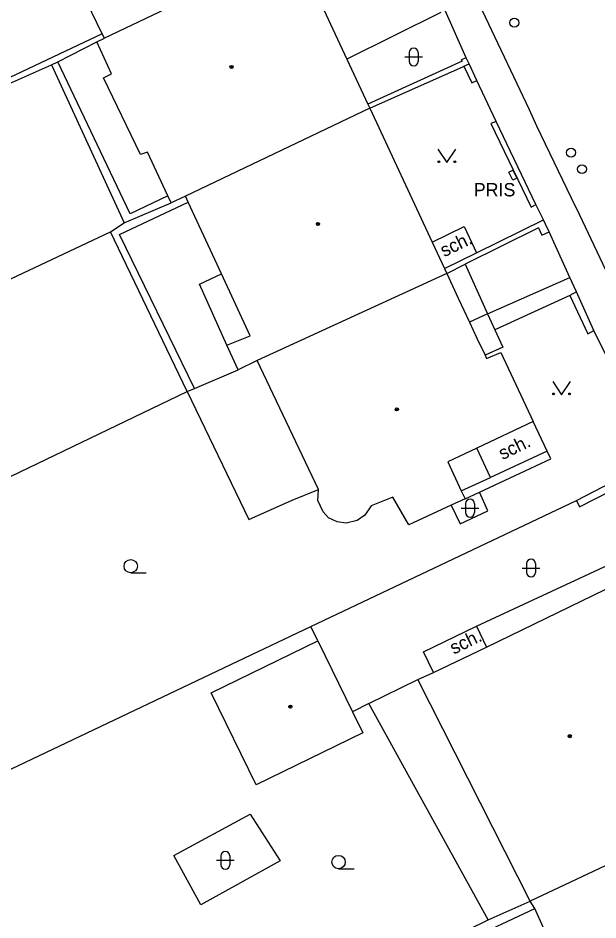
# Model space of a CAD drawing. Extents: x -600391 to -599491, y -1160176 to -1159402.
# Drawn here: x -600232.8 to -600200.2, y -1159785 to -1159734.3 of the extents above; entities that cross this region are included whole.
import ezdxf

# ---------------------------------------------------------------- set-up
doc = ezdxf.new("R2010")
doc.units = 0
for name, color, linetype in [('Level 10', 7, 'Continuous'), ('Level 11', 7, 'Continuous'), ('Level 24', 7, 'Continuous'), ('Level 28', 7, 'Continuous'), ('Level 36', 7, 'Continuous'), ('Level 39', 7, 'Continuous'), ('Level 41', 7, 'Continuous'), ('Level 42', 7, 'Continuous'), ('Level 5', 7, 'Continuous'), ('Level 51', 7, 'Continuous'), ('Level 7', 7, 'Continuous'), ('Level 8', 7, 'Continuous')]:
    doc.layers.add(name, color=color, linetype=linetype)

msp = doc.modelspace()

# ---------------------------------------------------------------- linework, layer by layer
at = {"layer": 'Level 10'}
msp.add_lwpolyline([(-600207.08, -1159733.09), (-600204.09, -1159739.42), (-600203.67, -1159740.35), (-600201.73, -1159744.4), (-600201.28, -1159745.31), (-600193.16, -1159762.47), (-600192.72, -1159763.39), (-600190.15, -1159768.81), (-600189.71, -1159769.71), (-600181.16, -1159787.79), (-600180.73, -1159788.7), (-600177.31, -1159795.87), (-600176.88, -1159796.81), (-600175.437, -1159799.852), (-600174.02, -1159802.84), (-600173.59, -1159803.76), (-600165.9, -1159820.02), (-600165.45, -1159820.96), (-600163.81, -1159824.53)], dxfattribs=at)
at = {"layer": 'Level 11'}
for points in [[(-600209.53, -1159746.88), (-600207.74, -1159746), (-600207.05, -1159747.48)], [(-600208.84, -1159748.36), (-600207.05, -1159747.48)], [(-600208.71, -1159748.64), (-600208.07, -1159750.03), (-600207.44, -1159751.38)], [(-600206.42, -1159750.91), (-600201.8, -1159748.87)], [(-600201.79, -1159749.88), (-600206.01, -1159751.82)], [(-600206.42, -1159750.91), (-600206.01, -1159751.82), (-600205.56, -1159752.8), (-600206.56, -1159753.25)], [(-600198.97, -1159754.86), (-600200.44, -1159751.85)], [(-600203.07, -1159758.64), (-600203.85, -1159756.98)], [(-600206.25, -1159760.12), (-600207.02, -1159758.47)], [(-600206.88, -1159760.94), (-600202.87, -1159759.08), (-600203.07, -1159758.64)], [(-600203.07, -1159758.64), (-600206.25, -1159760.12)], [(-600207.9, -1159760.88), (-600206.25, -1159760.12)], [(-600208.46, -1159761.67), (-600207.97, -1159762.72), (-600206.4, -1159761.99), (-600206.88, -1159760.94)], [(-600207.68, -1159761.33), (-600206.88, -1159760.94)], [(-600207.05, -1159768.49), (-600195.1, -1159762.94)], [(-600215.97, -1159769.31), (-600216.36, -1159768.51)], [(-600209.46, -1159771.09), (-600210.02, -1159769.92), (-600207.05, -1159768.49), (-600206.49, -1159769.66)], [(-600213.09, -1159772.84), (-600214.02, -1159773.3)]]:
    msp.add_lwpolyline(points, dxfattribs=at)
at = {"layer": 'Level 24'}
msp.add_lwpolyline([(-600205.22, -1159742.95), (-600205, -1159742.84), (-600204.78, -1159743.28), (-600205, -1159743.39), (-600205.22, -1159742.95)], dxfattribs=at)
at = {"layer": 'Level 28'}
for centre in [(-600204.92, -1159734.54), (-600201.73, -1159741.85), (-600201.11, -1159742.78)]:
    msp.add_circle(centre, 0.25, dxfattribs=at)
at = {"layer": 'Level 36'}
for p, q in [((-600211.076, -1159736.466), (-600210.076, -1159736.466)), ((-600210.826, -1159736.216), (-600210.826, -1159736.716)), ((-600210.326, -1159736.216), (-600210.326, -1159736.716)), ((-600207.906, -1159761.846), (-600206.906, -1159761.846)), ((-600207.656, -1159761.596), (-600207.656, -1159762.096)), ((-600207.156, -1159761.596), (-600207.156, -1159762.096)), ((-600204.476, -1159765.216), (-600203.476, -1159765.216)), ((-600204.226, -1159764.966), (-600204.226, -1159765.466)), ((-600203.726, -1159764.966), (-600203.726, -1159765.466)), ((-600226.49, -1159765.485), (-600225.615, -1159765.485)), ((-600221.416, -1159781.406), (-600221.416, -1159781.906)), ((-600220.916, -1159781.406), (-600220.916, -1159781.906)), ((-600221.666, -1159781.656), (-600220.666, -1159781.656)), ((-600214.8, -1159782.125), (-600213.925, -1159782.125))]:
    msp.add_line(p, q, dxfattribs=at)
for points in [[(-600209.21, -1159741.66), (-600208.71, -1159742.41), (-600208.21, -1159741.66)], [(-600202.76, -1159754.72), (-600202.26, -1159755.47), (-600201.76, -1159754.72)]]:
    msp.add_lwpolyline(points, dxfattribs=at)
for centre, radius in [((-600209.16, -1159742.36), 0.05), ((-600208.261, -1159742.36), 0.05), ((-600202.71, -1159755.42), 0.05), ((-600201.811, -1159755.42), 0.05), ((-600226.49, -1159765.11), 0.375), ((-600214.8, -1159781.75), 0.375)]:
    msp.add_circle(centre, radius, dxfattribs=at)
for centre, start, end in [((-600210.576, -1159736.216), 0, 180), ((-600210.576, -1159736.716), 180, 0), ((-600207.406, -1159761.596), 0, 180), ((-600207.406, -1159762.096), 180, 0), ((-600203.976, -1159764.966), 0, 180), ((-600203.976, -1159765.466), 180, 0), ((-600221.166, -1159781.406), 0, 180), ((-600221.166, -1159781.906), 180, 0)]:
    msp.add_arc(centre, 0.25, start, end, dxfattribs=at)
at = {"layer": 'Level 39'}
for centre, radius in [((-600220.82, -1159737.03), 0.09), ((-600220.82, -1159737.03), 0.0398), ((-600215.96, -1159745.86), 0.09), ((-600215.96, -1159745.86), 0.0398), ((-600211.52, -1159756.29), 0.09), ((-600211.52, -1159756.29), 0.0398), ((-600217.51, -1159773.01), 0.09), ((-600217.51, -1159773.01), 0.0398), ((-600201.8, -1159774.67), 0.09), ((-600201.8, -1159774.67), 0.0398)]:
    msp.add_circle(centre, radius, dxfattribs=at)
at = {"layer": 'Level 5'}
for points in [[(-600217.25, -1159730.3), (-600227.97, -1159735.41)], [(-600216.28, -1159732.39), (-600214.33, -1159736.59)], [(-600228.09, -1159735.17), (-600229.25, -1159732.75)], [(-600228.4, -1159735.61), (-600227.97, -1159735.41)], [(-600227.97, -1159735.41), (-600228.09, -1159735.17)], [(-600227.57, -1159737.41), (-600228.4, -1159735.61)], [(-600214.33, -1159736.59), (-600213.15, -1159739.12)], [(-600228.02, -1159737.65), (-600227.57, -1159737.41)], [(-600225.93, -1159741.95), (-600228.02, -1159737.65)], [(-600213.05, -1159739.35), (-600223.41, -1159744.3)], [(-600213.15, -1159739.12), (-600213.05, -1159739.35)], [(-600213.05, -1159739.35), (-600209.53, -1159746.88)], [(-600225.54, -1159741.82), (-600225.93, -1159741.95)], [(-600224.41, -1159744.28), (-600225.54, -1159741.82)], [(-600224.22, -1159744.68), (-600224.41, -1159744.28)], [(-600223.41, -1159744.3), (-600224.22, -1159744.68)], [(-600223.26, -1159744.63), (-600223.41, -1159744.3)], [(-600221.39, -1159748.67), (-600223.26, -1159744.63)], [(-600209.53, -1159746.88), (-600208.84, -1159748.36)], [(-600208.71, -1159748.64), (-600207.69, -1159748.12)], [(-600207.69, -1159748.12), (-600206.42, -1159750.91)], [(-600219.78, -1159752.16), (-600221.39, -1159748.67)], [(-600208.71, -1159748.64), (-600219.38, -1159753.55)], [(-600208.84, -1159748.36), (-600208.71, -1159748.64)], [(-600206.42, -1159750.91), (-600207.44, -1159751.38)], [(-600207.44, -1159751.38), (-600207.02, -1159752.28), (-600206.56, -1159753.25), (-600206.48, -1159753.43)], [(-600221.08, -1159752.68), (-600219.78, -1159752.16)], [(-600220.45, -1159754.06), (-600221.08, -1159752.68)], [(-600206.48, -1159753.43), (-600205.68, -1159753.09)], [(-600205.68, -1159753.09), (-600203.85, -1159756.98)], [(-600219.38, -1159753.55), (-600220.45, -1159754.06)], [(-600215.93, -1159760.79), (-600219.38, -1159753.55)], [(-600203.85, -1159756.98), (-600207.02, -1159758.47)], [(-600207.02, -1159758.47), (-600208.66, -1159759.25)], [(-600208.66, -1159759.25), (-600207.9, -1159760.88)], [(-600215.97, -1159761.42), (-600215.93, -1159760.79)], [(-600211.75, -1159761.23), (-600212.97, -1159761.71)], [(-600210.85, -1159762.78), (-600211.75, -1159761.23)], [(-600207.68, -1159761.33), (-600208.46, -1159761.67)], [(-600207.9, -1159760.88), (-600207.68, -1159761.33)], [(-600215.67, -1159762.05), (-600215.97, -1159761.42)], [(-600212.97, -1159761.71), (-600213.33, -1159762.25)], [(-600208.46, -1159761.67), (-600210.85, -1159762.78)], [(-600215.37, -1159762.39), (-600215.67, -1159762.05)], [(-600213.33, -1159762.25), (-600213.75, -1159762.55)], [(-600214.88, -1159762.62), (-600215.37, -1159762.39)], [(-600214.38, -1159762.7), (-600214.88, -1159762.62)], [(-600213.75, -1159762.55), (-600214.38, -1159762.7)], [(-600206.49, -1159769.66), (-600199.11, -1159766.09)], [(-600221.97, -1159772.24), (-600215.97, -1159769.31)], [(-600215.97, -1159769.31), (-600214.02, -1159773.3), (-600213.44, -1159774.48)], [(-600209.46, -1159771.09), (-600206.49, -1159769.66)], [(-600210.34, -1159771.48), (-600209.46, -1159771.09)], [(-600204.03, -1159783.96), (-600210.34, -1159771.48)], [(-600219.44, -1159777.41), (-600221.97, -1159772.24)], [(-600213.44, -1159774.48), (-600219.44, -1159777.41)], [(-600193.04, -1159778.78), (-600204.03, -1159783.96)], [(-600203.77, -1159784.37), (-600204.03, -1159783.96)], [(-600202.67, -1159786.81), (-600203.77, -1159784.37)]]:
    msp.add_lwpolyline(points, dxfattribs=at)
at = {"layer": 'Level 51'}
for points in [[(-600228.09, -1159735.17), (-600233.65, -1159737.8)], [(-600230.58, -1159736.74), (-600228.4, -1159735.61)], [(-600233.99, -1159738.27), (-600230.94, -1159736.91)], [(-600230.94, -1159736.91), (-600230.58, -1159736.74)], [(-600230.94, -1159736.91), (-600226.86, -1159745.79)], [(-600226.52, -1159745.29), (-600230.58, -1159736.74)], [(-600224.41, -1159744.28), (-600226.52, -1159745.29)], [(-600227.12, -1159746.45), (-600223.26, -1159744.63)], [(-600226.86, -1159745.79), (-600224.22, -1159744.68)], [(-600227.63, -1159746.31), (-600226.86, -1159745.79)], [(-600251.26, -1159757.45), (-600227.63, -1159746.31)], [(-600223.31, -1159755.28), (-600227.63, -1159746.31)], [(-600222.9, -1159755.12), (-600227.12, -1159746.45)], [(-600222.63, -1159749.24), (-600221.39, -1159748.67)], [(-600221.08, -1159752.68), (-600222.63, -1159749.24)], [(-600222.9, -1159755.12), (-600220.45, -1159754.06)], [(-600223.31, -1159755.28), (-600222.9, -1159755.12)], [(-600246.59, -1159766.48), (-600223.31, -1159755.28)], [(-600223.31, -1159755.28), (-600219.85, -1159762.49)], [(-600217.41, -1159761.4), (-600215.93, -1159760.79)], [(-600219.85, -1159762.49), (-600217.41, -1159761.4)], [(-600239.75, -1159779.63), (-600220.46, -1159770.46)], [(-600213.09, -1159772.84), (-600210.34, -1159771.48)], [(-600206.39, -1159785), (-600213.09, -1159772.84)], [(-600224.06, -1159781.39), (-600219.78, -1159779.05)], [(-600219.78, -1159779.05), (-600218.08, -1159781.68)], [(-600222.55, -1159784.15), (-600224.06, -1159781.39)], [(-600218.08, -1159781.68), (-600222.55, -1159784.15)], [(-600206.39, -1159785), (-600204.03, -1159783.96)], [(-600209.28, -1159786.95), (-600203.77, -1159784.37)], [(-600209.86, -1159786.71), (-600206.39, -1159785)]]:
    msp.add_lwpolyline(points, dxfattribs=at)
at = {"layer": 'Level 7'}
for points in [[(-600209.05, -1159733.97), (-600214.33, -1159736.59)], [(-600207.63, -1159736.51), (-600207.9, -1159736.63), (-600207.86, -1159736.71), (-600213.15, -1159739.12)], [(-600213.05, -1159739.35), (-600207.78, -1159737), (-600207.76, -1159736.99)], [(-600207.76, -1159736.99), (-600207.46, -1159736.85)], [(-600207.76, -1159736.99), (-600207.31, -1159737.93), (-600207.02, -1159737.79)], [(-600207.46, -1159736.85), (-600207.63, -1159736.51)], [(-600207.02, -1159737.79), (-600207.46, -1159736.85)], [(-600205.93, -1159740.09), (-600206.24, -1159740.22), (-600203.98, -1159744.91), (-600203.71, -1159744.77)], [(-600203.71, -1159744.77), (-600205.93, -1159740.09)], [(-600207.05, -1159747.48), (-600203.28, -1159745.62)], [(-600203.16, -1159745.88), (-600203.28, -1159745.62)], [(-600203.56, -1159746.08), (-600207.69, -1159748.12)], [(-600203.56, -1159746.08), (-600203.37, -1159746.49), (-600202.96, -1159746.31)], [(-600202.96, -1159746.31), (-600203.16, -1159745.88)], [(-600201.43, -1159749.68), (-600201.79, -1159749.88)], [(-600200.44, -1159751.85), (-600201.43, -1159749.68)], [(-600201.79, -1159749.88), (-600200.79, -1159752.05), (-600200.44, -1159751.85)], [(-600201.43, -1159761.41), (-600196.95, -1159759.1)], [(-600201.43, -1159761.41), (-600201.26, -1159761.77), (-600196.73, -1159759.46)], [(-600220.46, -1159770.46), (-600216.36, -1159768.51), (-600201.43, -1159761.41)]]:
    msp.add_lwpolyline(points, dxfattribs=at)
at = {"layer": 'Level 8'}
for points in [[(-600207.63, -1159736.51), (-600208.8, -1159733.85)], [(-600205.93, -1159740.09), (-600207.02, -1159737.79)], [(-600203.28, -1159745.62), (-600203.71, -1159744.77)], [(-600201.8, -1159748.87), (-600202.96, -1159746.31)], [(-600201.43, -1159749.68), (-600201.8, -1159748.87)]]:
    msp.add_lwpolyline(points, dxfattribs=at)

# ---------------------------------------------------------------- texts
at = {"layer": 'Level 41'}
msp.add_text('PRIS', height=0.75, dxfattribs=at).set_placement((-600207.2, -1159744.31))
msp.add_text('PRIS', height=0.75, dxfattribs=at).set_placement((-600207.2, -1159744.31))
at = {"layer": 'Level 42'}
for p in [(-600208.86, -1159747.74), (-600205.58, -1159759.15), (-600208.32, -1159770.09)]:
    msp.add_text('sch.', height=0.75, rotation=26, dxfattribs=at).set_placement(p)

doc.saveas('drawing.dxf')
